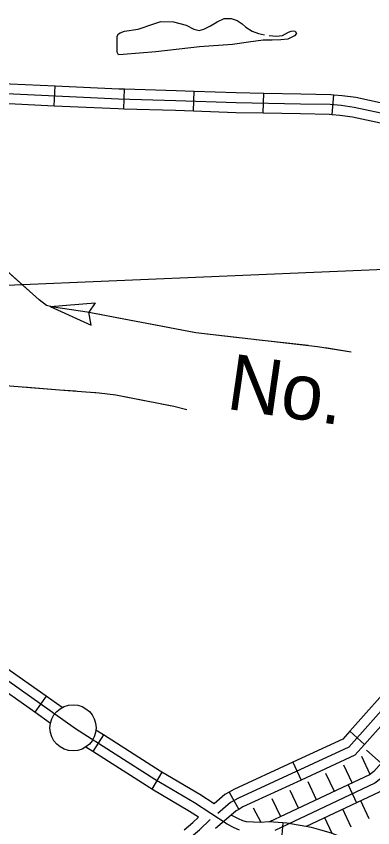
# Model space of a CAD drawing. Extents: x -117616 to 64730, y 54117 to 789866.
# Drawn here: x 63718.9 to 63773, y 55111.2 to 55234.2 of the extents above; entities that cross this region are included whole.
import ezdxf

# ---------------------------------------------------------------- set-up
doc = ezdxf.new("R2010")
doc.units = 0
for name, color, linetype in [('24', 7, 'Continuous'), ('29', 7, 'Continuous'), ('32', 7, 'Continuous'), ('35', 7, 'Continuous'), ('43', 7, 'Continuous'), ('45', 7, 'Continuous'), ('5', 7, 'Continuous')]:
    doc.layers.add(name, color=color, linetype=linetype)

msp = doc.modelspace()

# ---------------------------------------------------------------- linework, layer by layer
at = {"layer": '24'}
msp.add_circle((63727.56, 55126.36), 3.5, dxfattribs=at)
at = {"layer": '29'}
for p, q in [((63774.29, 55120.99), (63772.04, 55122.98)), ((63772.62, 55119.28), (63771.34, 55122)), ((63769.91, 55118.01), (63768.63, 55120.72)), ((63769.91, 55118.01), (63768.63, 55120.72)), ((63767.19, 55116.73), (63765.92, 55119.44)), ((63764.48, 55115.45), (63763.2, 55118.16)), ((63761.77, 55114.17), (63760.49, 55116.88)), ((63761.77, 55114.17), (63760.49, 55116.88)), ((63759.05, 55112.89), (63757.77, 55115.6)), ((63772.47, 55112.58), (63771.19, 55115.29)), ((63772.47, 55112.58), (63771.19, 55115.29)), ((63756.07, 55112), (63754.92, 55114.2)), ((63769.75, 55111.3), (63768.47, 55114.01)), ((63766.88, 55110.36), (63765.76, 55112.73))]:
    msp.add_line(p, q, dxfattribs=at)
at = {"layer": '32'}
for p, q in [((63724.71, 55220.68), (63724.85, 55223.68)), ((63735.29, 55220.22), (63735.37, 55223.22)), ((63745.83, 55219.89), (63745.94, 55222.89)), ((63756.41, 55219.58), (63756.47, 55222.58)), ((63766.86, 55219.35), (63767.13, 55222.34)), ((63723.48, 55131.17), (63721.75, 55128.72)), ((63769.52, 55125.85), (63771.76, 55123.85)), ((63732.16, 55125.28), (63730.55, 55122.75)), ((63760.89, 55121.16), (63762.14, 55118.43)), ((63741.03, 55119.65), (63739.5, 55117.06)), ((63751.22, 55116.62), (63752.69, 55114)), ((63751.54, 55113.12), (63749.15, 55111.12)), ((63759.36, 55111.94), (63759.14, 55108.95))]:
    msp.add_line(p, q, dxfattribs=at)
for points in [[(63715.69, 55224.1), (63724.85, 55223.68)], [(63724.85, 55223.68), (63734.53, 55223.24), (63735.37, 55223.22)], [(63735.37, 55223.22), (63743.2, 55222.99), (63745.94, 55222.89)], [(63714.23, 55222.66), (63734.47, 55221.74), (63743.15, 55221.49), (63752.28, 55221.16), (63762.07, 55220.98), (63766.55, 55220.89), (63768.2, 55220.74), (63770.21, 55220.47), (63775.92, 55219.26), (63795.92, 55215.25), (63803.07, 55213.96), (63803.91, 55213.72), (63804.54, 55213.48), (63804.84, 55213.27), (63805.13, 55212.92), (63805.19, 55212.22), (63804.01, 55205.49), (63803.69, 55202.27), (63803.48, 55195.82)], [(63745.94, 55222.89), (63752.32, 55222.66), (63756.47, 55222.58)], [(63756.47, 55222.58), (63762.1, 55222.48), (63766.63, 55222.39), (63767.13, 55222.34)], [(63767.13, 55222.34), (63768.37, 55222.23), (63770.46, 55221.95), (63776.22, 55220.73), (63777.67, 55220.44)], [(63715.8, 55221.09), (63724.71, 55220.68)], [(63724.71, 55220.68), (63734.42, 55220.24), (63735.29, 55220.22)], [(63735.29, 55220.22), (63743.1, 55219.99), (63745.83, 55219.89)], [(63745.83, 55219.89), (63752.24, 55219.66), (63756.41, 55219.58)], [(63756.41, 55219.58), (63762.04, 55219.48), (63766.46, 55219.39), (63766.86, 55219.35)], [(63766.86, 55219.35), (63768.03, 55219.25), (63769.95, 55218.99), (63775.61, 55217.8), (63777.08, 55217.5)], [(63752.79, 55110.84), (63752, 55111.22), (63750.94, 55111.74), (63746, 55114.97), (63739.99, 55118.52), (63727.93, 55126.2), (63715.83, 55134.73), (63702.26, 55143.89), (63690.54, 55151.78), (63686.78, 55154.18), (63686.13, 55154.68), (63672.85, 55163.52), (63665.71, 55168.2), (63650.82, 55178.35), (63646.4, 55181.28), (63636.32, 55187.97), (63628.06, 55193.24), (63623.02, 55196.62), (63618.71, 55198.96), (63614.68, 55200.66), (63610.15, 55202.62), (63595.78, 55208.92), (63576.81, 55216.85)], [(63803.48, 55195.82), (63803.65, 55194.68), (63804.19, 55191.93), (63804.35, 55191.12), (63804.38, 55190.77), (63804.33, 55190.1), (63804.16, 55189.01), (63803.22, 55185.73), (63795.65, 55161.66), (63794.41, 55157.52), (63793.17, 55152.95), (63792.73, 55151.56), (63792.38, 55150.04), (63792.19, 55149.61), (63791.56, 55148.53), (63790.7, 55147.38), (63769.37, 55123.43), (63752.64, 55115.69), (63751.43, 55115.02), (63749.53, 55113.36)], [(63723.48, 55131.17), (63716.68, 55135.96), (63714.8, 55137.23)], [(63721.75, 55128.72), (63714.98, 55133.49), (63713.12, 55134.75)], [(63776.54, 55133.73), (63769.52, 55125.85)], [(63725.92, 55129.45), (63723.48, 55131.17)], [(63778.78, 55131.74), (63771.76, 55123.85)], [(63724.13, 55127.04), (63721.75, 55128.72)], [(63732.16, 55125.28), (63731.04, 55126)], [(63769.52, 55125.85), (63768.46, 55124.66), (63760.89, 55121.16)], [(63741.03, 55119.65), (63740.78, 55119.79), (63732.16, 55125.28)], [(63730.55, 55122.75), (63729.48, 55123.43)], [(63771.76, 55123.85), (63770.29, 55122.2), (63762.14, 55118.43)], [(63739.5, 55117.06), (63739.21, 55117.24), (63730.55, 55122.75)], [(63760.89, 55121.16), (63751.96, 55117.03), (63751.22, 55116.62)], [(63748.94, 55114.84), (63746.79, 55116.24), (63741.03, 55119.65)], [(63762.14, 55118.43), (63753.32, 55114.36), (63752.69, 55114)], [(63746.57, 55112.81), (63745.21, 55113.69), (63739.5, 55117.06)], [(63751.22, 55116.62), (63750.57, 55116.25), (63748.94, 55114.84)], [(63752.69, 55114), (63752.3, 55113.78), (63751.54, 55113.12)], [(63719.61, 55092.21), (63721.39, 55092.14), (63722.86, 55092.14), (63723.51, 55092.32), (63724.47, 55092.92), (63726.21, 55094.3), (63741.58, 55106.6), (63746.73, 55110.89), (63748.36, 55112.44)], [(63744.41, 55110.91), (63745.73, 55112.01), (63746.57, 55112.81)], [(63759.36, 55111.94), (63757.23, 55112.1), (63755.97, 55112), (63753.88, 55112.1), (63753.31, 55112.26), (63752.66, 55112.56), (63751.54, 55113.12)], [(63770.05, 55108.09), (63769.92, 55108.22), (63769.19, 55109.09), (63768.35, 55109.61), (63767.63, 55110.06), (63766.75, 55110.4), (63765.12, 55110.85), (63763.73, 55111.25), (63760, 55111.9), (63759.36, 55111.94)]]:
    msp.add_lwpolyline(points, dxfattribs=at)
at = {"layer": '35'}
for points in [[(63735.36, 55231.98), (63737.45, 55232.27), (63739.83, 55233.09), (63740.87, 55233.44), (63742.79, 55233.38), (63744.71, 55232.91), (63745.87, 55232.27), (63746.68, 55232.1), (63747.38, 55232.27), (63748.43, 55232.8), (63749.42, 55233.38), (63750.46, 55233.9), (63751.56, 55233.9), (63752.44, 55233.61), (63753.19, 55233.09), (63753.77, 55232.56), (63754.7, 55231.98), (63755.69, 55231.63), (63756.62, 55231.4)], [(63757.32, 55231.34), (63758.42, 55231.23), (63759.35, 55231.34), (63760.22, 55231.81), (63760.63, 55231.98), (63760.92, 55232.04), (63761.27, 55231.98), (63761.44, 55231.63), (63761.15, 55231.28), (63760.11, 55230.76), (63759.06, 55230.65), (63757.78, 55230.59), (63756.39, 55230.59), (63754.18, 55230.3), (63751.74, 55229.95), (63746.74, 55229.6), (63740.12, 55228.84), (63735.18, 55228.44), (63734.48, 55228.38), (63734.25, 55228.79), (63734.25, 55229.25), (63734.25, 55230.01), (63734.25, 55230.7), (63734.25, 55231.23), (63734.48, 55231.58), (63734.72, 55231.75), (63735.36, 55231.98)]]:
    msp.add_lwpolyline(points, dxfattribs=at)
at = {"layer": '43'}
for points in [[(63769.73, 55183.32), (63764.63, 55184.14), (63746.18, 55186.23), (63729.68, 55189.39), (63724.6, 55190.12), (63723.56, 55190.4), (63722.42, 55191.26), (63715, 55197.87)], [(63721.92, 55191.7), (63716.76, 55196.3)], [(63724.08, 55190.26), (63730.92, 55190.81), (63729.95, 55189.37)], [(63731.89, 55188.97), (63729.68, 55189.39), (63724.6, 55190.12), (63724.08, 55190.26)], [(63724.08, 55190.26), (63730.33, 55187.41), (63729.95, 55189.37)], [(63742.26, 55186.98), (63734.48, 55188.47)], [(63752.71, 55185.49), (63746.18, 55186.23), (63744.85, 55186.48)], [(63763.2, 55184.3), (63755.33, 55185.19)], [(63769.73, 55183.32), (63765.82, 55183.95)], [(63744.83, 55174.55), (63742.86, 55175.07), (63734.07, 55176.77), (63731.53, 55177.12), (63725.5, 55177.55), (63716.71, 55178.25)], [(63727.93, 55177.38), (63725.5, 55177.55), (63720.04, 55177.99)], [(63738.38, 55175.94), (63734.07, 55176.77), (63731.53, 55177.12), (63730.57, 55177.19)], [(63744.83, 55174.55), (63742.86, 55175.07), (63740.97, 55175.44)]]:
    msp.add_lwpolyline(points, dxfattribs=at)
at = {"layer": '45'}
msp.add_line((63769.28, 55117.71), (63770.56, 55115), dxfattribs=at)
for points in [[(63827.86, 55256.95), (63826.9, 55252.54), (63810.63, 55187.95), (63800.81, 55155.75), (63799.85, 55152.31), (63798.59, 55147.45), (63798.38, 55146.79), (63798.08, 55146.09), (63797.61, 55145.39), (63797.06, 55144.6), (63796.03, 55143.49), (63787.7, 55133.91), (63774.21, 55118.64), (63773.32, 55117.95), (63758.14, 55110.8)], [(63776.85, 55123.89), (63773.18, 55119.74), (63772.53, 55119.24), (63769.28, 55117.71)], [(63779.1, 55121.9), (63775.24, 55117.53), (63774.1, 55116.66), (63770.56, 55115)], [(63769.28, 55117.71), (63759.73, 55113.21)], [(63770.56, 55115), (63762.91, 55111.39)], [(63759.73, 55113.21), (63757.35, 55112.09)]]:
    msp.add_lwpolyline(points, dxfattribs=at)
at = {"layer": '5'}
msp.add_lwpolyline([(63717.46, 55193.49), (63801.14, 55197.01)], dxfattribs=at)

# ---------------------------------------------------------------- texts
at = {"layer": '43'}
msp.add_text('No.  1 1', height=8.448, rotation=351.8, dxfattribs=at).set_placement((63750.64, 55174.75))

doc.saveas('drawing.dxf')
